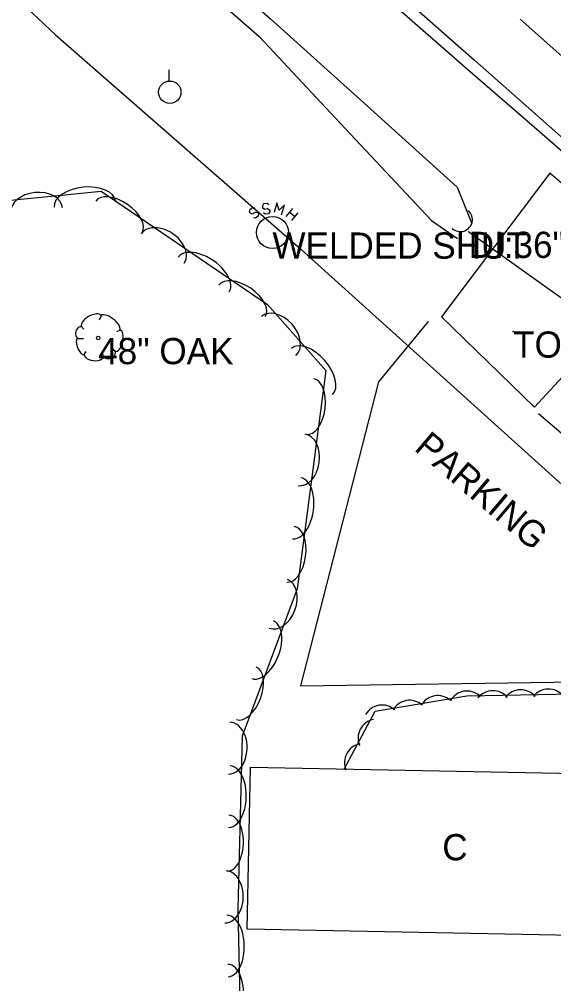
# Model space of a CAD drawing. Extents: x 1441650 to 1491889, y 345904 to 358319.
# Drawn here: x 1443948.5 to 1444050.3, y 355683.1 to 355867 of the extents above; entities that cross this region are included whole.
import ezdxf

# ---------------------------------------------------------------- set-up
doc = ezdxf.new("R2010")
doc.units = 0
for name, color, linetype in [('S_BUILDING', 7, 'Continuous'), ('S_BUILDING_ANNOT', 7, 'Continuous'), ('S_CROSS_DRAIN', 7, 'Continuous'), ('S_CROSS_DRAIN_ANNOT', 7, 'Continuous'), ('S_DITCHLINE', 7, 'Continuous'), ('S_DRG_PT_SYM', 7, 'Continuous'), ('S_EDGE_PAVEMENT', 7, 'Continuous'), ('S_GRAVEL_ROAD', 7, 'Continuous'), ('S_MANHOLE_ANNOT', 7, 'Continuous'), ('S_MSC_PT_SYM', 7, 'Continuous'), ('S_PARKING', 7, 'Continuous'), ('S_PARKING_ANNOT', 7, 'Continuous'), ('S_PAVEMENT_CROWN', 7, 'Continuous'), ('S_SANITARY_SEWER', 7, 'Continuous'), ('S_SHOULDER', 7, 'Continuous'), ('S_SURVEY_TEXT_ANNOT', 7, 'Continuous'), ('S_TREE', 7, 'Continuous'), ('S_TREE_ANNOT', 7, 'Continuous'), ('S_UTILITY_POLE', 7, 'Continuous'), ('S_UTL_PT_SYM', 7, 'Continuous')]:
    doc.layers.add(name, color=color, linetype=linetype)

msp = doc.modelspace()

# ---------------------------------------------------------------- linework, layer by layer
at = {"layer": 'S_BUILDING'}
msp.add_lwpolyline([(1444073.74, 355691.93), (1443991.9, 355693.51), (1443992.5, 355724.44), (1444074.34, 355722.85)], close=True, dxfattribs=at)
at = {"layer": 'S_CROSS_DRAIN'}
msp.add_line((1444034.1, 355826.53), (1444065.58, 355803.97), dxfattribs=at)
msp.add_arc((1444032.52, 355828.86), 2.3, 227.4443, 47.7735, dxfattribs=at)
at = {"layer": 'S_DITCHLINE'}
for points in [[(1443826.55, 356014.88), (1443833.1, 356010), (1443843.48, 356000.98), (1443853.85, 355991.95), (1443864.23, 355982.93), (1443874.61, 355973.9), (1443884.99, 355964.88), (1443895.37, 355955.85), (1443905.75, 355946.83), (1443916.13, 355937.8), (1443926.15, 355928.97), (1443936.17, 355920.13), (1443946.2, 355911.3), (1443956.22, 355902.47), (1443966.25, 355893.63), (1443976.27, 355884.8), (1443986.3, 355875.97), (1443996.32, 355867.13), (1444014.12, 355851.09), (1444031.92, 355835.05), (1444034.69, 355828.12)], [(1443825.3, 356012.13), (1443831.07, 356008.03), (1443841.45, 355998.86), (1443851.83, 355989.7), (1443862.2, 355980.53), (1443872.58, 355971.37), (1443882.96, 355962.2), (1443893.34, 355953.04), (1443903.72, 355943.87), (1443914.1, 355934.71), (1443924.1, 355925.83), (1443934.11, 355916.96), (1443944.12, 355908.09), (1443954.13, 355899.22), (1443964.13, 355890.35), (1443974.14, 355881.47), (1443984.15, 355872.6), (1443994.15, 355863.73), (1444010.59, 355846.19), (1444027.03, 355828.64), (1444031.97, 355825.21)]]:
    msp.add_lwpolyline(points, dxfattribs=at)
at = {"layer": 'S_DRG_PT_SYM'}
msp.add_lwpolyline([(1444034.1, 355826.53), (1444034.1, 355826.58), (1444034.1, 355826.53), (1444034.05, 355826.53), (1444034.1, 355826.53), (1444034.1, 355826.48), (1444034.1, 355826.53), (1444034.15, 355826.53)], dxfattribs=at)
at = {"layer": 'S_EDGE_PAVEMENT'}
msp.add_lwpolyline([(1444022.6, 355870.39), (1444035.18, 355859.26), (1444047.77, 355848.12), (1444060.35, 355836.98), (1444071.73, 355826.97), (1444083.11, 355816.95), (1444094.49, 355806.93), (1444105.87, 355796.92), (1444117.3, 355786.81), (1444128.73, 355776.7), (1444140.15, 355766.6), (1444151.58, 355756.49), (1444163.28, 355746.17), (1444174.99, 355735.84), (1444186.7, 355725.52), (1444198.4, 355715.2), (1444209.82, 355705.09), (1444221.24, 355694.98), (1444232.66, 355684.87)], dxfattribs=at)
at = {"layer": 'S_GRAVEL_ROAD'}
msp.add_lwpolyline([(1444049.54, 355837.71), (1444039.22, 355823.99), (1444028.91, 355810.27), (1444046.67, 355793.06), (1444058.78, 355806.2), (1444070.89, 355819.34), (1444060.22, 355828.53)], close=True, dxfattribs=at)
at = {"layer": 'S_MSC_PT_SYM'}
msp.add_lwpolyline([(1444042.57, 355807.51), (1444042.57, 355807.56), (1444042.57, 355807.51), (1444042.53, 355807.51), (1444042.57, 355807.51), (1444042.57, 355807.46), (1444042.57, 355807.51), (1444042.62, 355807.51)], dxfattribs=at)
at = {"layer": 'S_PARKING'}
msp.add_lwpolyline([(1444026.36, 355809.42), (1444016.93, 355797.91), (1444002.08, 355739.94), (1444054.72, 355740.67), (1444075.62, 355767.72), (1444047.43, 355791.82)], dxfattribs=at)
at = {"layer": 'S_PAVEMENT_CROWN'}
msp.add_lwpolyline([(1444043.89, 355867.08), (1444056.43, 355855.96), (1444068.97, 355844.84), (1444080.17, 355834.95), (1444091.37, 355825.06), (1444102.57, 355815.18), (1444113.77, 355805.29), (1444125.19, 355795.2), (1444136.62, 355785.11), (1444148.04, 355775.02), (1444159.46, 355764.93), (1444171.42, 355754.43), (1444183.37, 355743.92), (1444195.33, 355733.41), (1444207.28, 355722.9), (1444218.53, 355712.97), (1444229.79, 355703.04)], dxfattribs=at)
at = {"layer": 'S_SANITARY_SEWER'}
for p, q in [((1443781.62, 356027.57), (1443955.36, 355864.1)), ((1443955.36, 355864.1), (1444001.55, 355823.68)), ((1443992.38, 355830.7), (1443992.3, 355830.31)), ((1443992.3, 355830.31), (1443992.5, 355830.04)), ((1443992.92, 355831.08), (1443992.38, 355830.7)), ((1443993.35, 355831.01), (1443992.92, 355831.08)), ((1443992.92, 355829.92), (1443993.46, 355830.27)), ((1443993.46, 355830.27), (1443993.93, 355830.19)), ((1443999.35, 355829.46), (1444000.59, 355830.93)), ((1443992.5, 355830.04), (1443992.92, 355829.92)), ((1443993.46, 355829.11), (1443993.08, 355829.18)), ((1443994.01, 355829.49), (1443993.46, 355829.11)), ((1443993.93, 355830.19), (1443994.08, 355829.92)), ((1443994.08, 355829.92), (1443994.01, 355829.49)), ((1444000.01, 355830.23), (1444000.98, 355829.42)), ((1444001.56, 355830.11), (1444000.32, 355828.64)), ((1444001.55, 355823.68), (1444137.48, 355701.08))]:
    msp.add_line(p, q, dxfattribs=at)
for points in [[(1443996.02, 355831.63), (1443995.67, 355831.9), (1443995.01, 355831.82), (1443994.78, 355831.47), (1443994.82, 355831.16), (1443995.17, 355830.85), (1443995.79, 355830.97), (1443996.18, 355830.66), (1443996.22, 355830.35), (1443995.94, 355829.96), (1443995.32, 355829.88), (1443994.98, 355830.15)], [(1443998.46, 355829.77), (1443999.01, 355831.63), (1443997.96, 355830.62), (1443997.57, 355832.05), (1443997.03, 355830.19)]]:
    msp.add_lwpolyline(points, dxfattribs=at)
msp.add_circle((1443996.71, 355826.39), 3.05, dxfattribs=at)
at = {"layer": 'S_SHOULDER'}
msp.add_lwpolyline([(1444020.78, 355868.99), (1444033.46, 355857.94), (1444046.14, 355846.9), (1444058.82, 355835.85), (1444070.29, 355825.63), (1444081.75, 355815.41), (1444093.21, 355805.19), (1444104.67, 355794.98), (1444116.1, 355784.83), (1444127.52, 355774.69), (1444138.94, 355764.55), (1444150.37, 355754.41), (1444162.04, 355744.21), (1444173.72, 355734.02), (1444185.39, 355723.82), (1444197.06, 355713.63), (1444208.4, 355703.55), (1444219.74, 355693.47), (1444231.08, 355683.39)], dxfattribs=at)
at = {"layer": 'S_TREE'}
for p, q in [((1443964.05, 355810.51), (1443963.66, 355809.66)), ((1443960.25, 355808.5), (1443960.76, 355807.92)), ((1443967.62, 355807.72), (1443966.96, 355807.45)), ((1443959.6, 355806.17), (1443960.72, 355806.17)), ((1443960.76, 355802.99), (1443961.22, 355803.69)), ((1443964.44, 355802.72), (1443964.36, 355803.5)), ((1443966.84, 355803.61), (1443966.38, 355804.04))]:
    msp.add_line(p, q, dxfattribs=at)
for points in [[(1443899.09, 355669.88), (1443936.25, 355676.45), (1443906.6, 355701.87), (1443900.17, 355725.33), (1443899.58, 355742.48), (1443879.24, 355760.99), (1443882.01, 355782.58), (1443903.38, 355814.42), (1443920.31, 355815.05), (1443938.56, 355831.7), (1443964.05, 355834.24), (1443995.76, 355812.63), (1444006.91, 355800.05), (1444001.43, 355758.42), (1443990.92, 355730.31), (1443990.08, 355697.42), (1443990.74, 355668.34), (1443986, 355645.96), (1443975.13, 355637.05), (1443955.3, 355636.11)], [(1444010.4, 355724.04), (1444016.3, 355735.11), (1444033.73, 355737.99), (1444060.95, 355738.53), (1444078.67, 355730.82), (1444088.78, 355713.98), (1444081.48, 355694.92), (1444072.77, 355692.69)]]:
    msp.add_lwpolyline(points, dxfattribs=at)
msp.add_circle((1443963.49, 355806.27), 0.341, dxfattribs=at)
for centre, major_axis, ratio, start_param, end_param in [((1443951.77, 355830.62), (-4.93, -0.49), 0.685125, 3.141593, 6.283185), ((1443960.96, 355831.8), (-5.84, -0.58), 0.54993, 3.141593, 6.283185), ((1443967.44, 355829.36), (-4.42, 3.01), 0.540576, 3.141444, 6.283036), ((1443975.81, 355823.34), (-4.1, 2.79), 0.685154, 3.141341, 6.282934), ((1443983.6, 355818.35), (-4.85, 3.3), 0.549954, 3.141439, 6.283032), ((1443990.93, 355813.35), (-4.42, 3.01), 0.540576, 3.141444, 6.283036), ((1443962.16, 355809.47), (1.86, 1.08), 0.471018, 0, 3.141593), ((1443965.81, 355809.15), (-1.81, 1.36), 0.405113, 3.141593, 6.283186), ((1443997.89, 355806.63), (-3.29, 3.71), 0.685184, 3.141437, 6.283029), ((1443959.92, 355807.35), (0.31, 1.03), 0.646762, 0, 3.141593), ((1443967.17, 355805.74), (0.46, 2.04), 0.482994, 3.141593, 6.283185), ((1443960.23, 355804.7), (-0.61, 1.6), 0.420543, 6.283185, 9.424777), ((1444004.23, 355799.88), (-3.89, 4.39), 0.549978, 3.141498, 6.28309), ((1443962.69, 355802.92), (-1.83, 0.19), 0.529943, 0, 3.141593), ((1443965.65, 355803.22), (1.09, 0.46), 0.711534, 3.141592, 6.283185), ((1444003.87, 355793.17), (0.7, 5.3), 0.540848, 3.141548, 6.28314), ((1444002.27, 355783), (0.65, 4.91), 0.685499, 3.141517, 6.283109), ((1444001.32, 355773.79), (0.77, 5.82), 0.550231, 3.141546, 6.283139), ((1444000.16, 355765), (0.7, 5.3), 0.540848, 3.141548, 6.28314), ((1443997.82, 355755.56), (1.73, 4.64), 0.685913, 3.141761, 6.283353), ((1443994.83, 355746.81), (2.05, 5.49), 0.550563, 3.141695, 6.283288), ((1443991.72, 355738.51), (1.87, 5), 0.541175, 3.141692, 6.283284), ((1444033.79, 355735.3), (-3.53, -0.88), 0.999868, 3.744912, 5.518112), ((1444038.73, 355735.36), (-1.52, -3.31), 0.999492, 2.703859, 4.47706), ((1444044.01, 355735.53), (-1.52, -3.31), 0.999492, 2.703859, 4.47706), ((1444049.31, 355735.67), (-1.52, -3.31), 0.999492, 2.703859, 4.47706), ((1444022.84, 355733.53), (-3.53, -0.88), 0.999868, 3.744912, 5.518112), ((1444028.21, 355734.42), (-3.53, -0.88), 0.999868, 3.744912, 5.518112), ((1444017.61, 355732.63), (-3.53, -0.88), 0.999868, 3.744912, 5.518112), ((1443988.48, 355728.04), (0.13, 4.95), 0.686358, 3.141229, 6.282822), ((1444016.65, 355729.95), (-1.71, -3.21), 0.999755, 3.825789, 5.598989), ((1444014.07, 355725.28), (-1.71, -3.21), 0.999755, 3.825789, 5.598989), ((1443988.5, 355718.79), (0.15, 5.86), 0.55092, 3.141371, 6.282964), ((1443988.28, 355709.94), (0.14, 5.34), 0.541525, 3.141378, 6.282971), ((1443987.75, 355699.67), (0.13, 4.95), 0.686358, 3.141229, 6.282822), ((1443988.12, 355690.31), (-0.13, 5.86), 0.550848, 3.141331, 6.282924), ((1443988.32, 355681.46), (-0.12, 5.34), 0.541454, 3.141339, 6.282932)]:
    msp.add_ellipse(centre, major_axis=major_axis, ratio=ratio, start_param=start_param, end_param=end_param, dxfattribs=at)
at = {"layer": 'S_UTILITY_POLE'}
msp.add_line((1443977.03, 355855.27), (1443977.03, 355857.38), dxfattribs=at)
msp.add_circle((1443977.15, 355853.13), 2.13, dxfattribs=at)
at = {"layer": 'S_UTL_PT_SYM'}
for points in [[(1443955.36, 355864.1), (1443955.36, 355864.15), (1443955.36, 355864.1), (1443955.31, 355864.1), (1443955.36, 355864.1), (1443955.36, 355864.05), (1443955.36, 355864.1), (1443955.41, 355864.1)], [(1444001.55, 355823.68), (1444001.55, 355823.73), (1444001.55, 355823.68), (1444001.5, 355823.68), (1444001.55, 355823.68), (1444001.55, 355823.63), (1444001.55, 355823.68), (1444001.6, 355823.68)]]:
    msp.add_lwpolyline(points, dxfattribs=at)

# ---------------------------------------------------------------- texts
at = {"layer": 'S_BUILDING_ANNOT'}
msp.add_text('C', height=5, dxfattribs=at).set_placement((1444029.07, 355706.65))
at = {"layer": 'S_CROSS_DRAIN_ANNOT'}
msp.add_text('DI:36" CN:10% FILL TY:RCP', height=5, dxfattribs=at).set_placement((1444034.1, 355821.53))
at = {"layer": 'S_MANHOLE_ANNOT'}
msp.add_text('WELDED SHUT', height=5, dxfattribs=at).set_placement((1443996.71, 355821.39))
at = {"layer": 'S_PARKING_ANNOT'}
msp.add_text('PARKING', height=5, rotation=319.6773, dxfattribs=at).set_placement((1444023.52, 355784.98))
at = {"layer": 'S_SURVEY_TEXT_ANNOT'}
msp.add_text('TO OLD SHED', height=5, dxfattribs=at).set_placement((1444042.57, 355802.51))
at = {"layer": 'S_TREE_ANNOT'}
msp.add_text('48" OAK', height=5, dxfattribs=at).set_placement((1443963.49, 355801.27))

doc.saveas('drawing.dxf')
